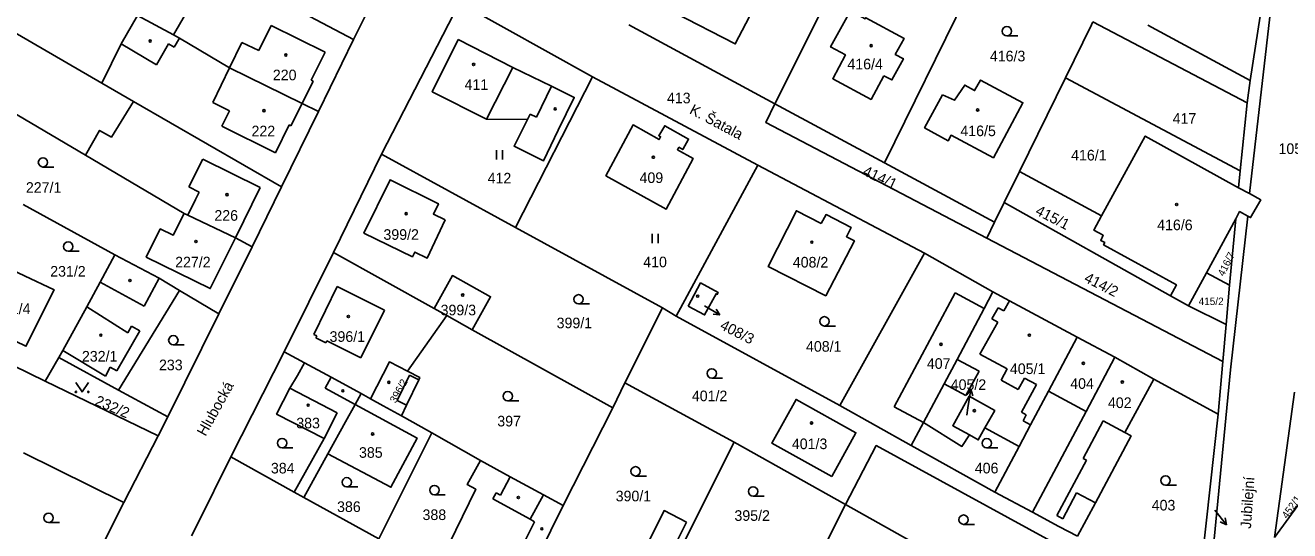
# Model space of a CAD drawing. Extents: x -756746 to -753363, y -1166406 to -1161727.
# Drawn here: x -754463.8 to -754261, y -1162570.3 to -1162489.3 of the extents above; entities that cross this region are included whole.
import ezdxf

# ---------------------------------------------------------------- set-up
doc = ezdxf.new("R2010")
doc.units = 0
for name, color, linetype in [('Hranice parcel', 7, 'Continuous'), ('Parcelní čísla', 7, 'Continuous'), ('Pop  PČ popisy', 7, 'Continuous'), ('Vnitřní kresba', 7, 'Continuous'), ('Značky budov', 7, 'Continuous'), ('Značky kultur', 7, 'Continuous')]:
    doc.layers.add(name, color=color, linetype=linetype)

msp = doc.modelspace()

# ---------------------------------------------------------------- linework, layer by layer
at = {"layer": 'Hranice parcel'}
for p, q in [((-754436.83, -1162477.95), (-754411.22, -1162491.55)), ((-754331.36, -1162477.31), (-754343.6, -1162501.84)), ((-754411.22, -1162491.55), (-754405.36, -1162479.81)), ((-754326.05, -1162511.32), (-754310.35, -1162479.42)), ((-754267.38, -1162498.13), (-754264.71, -1162480.85)), ((-754406.7, -1162509.92), (-754394.18, -1162485.67)), ((-754372.89, -1162497.5), (-754394.18, -1162485.67)), ((-754470.36, -1162487.66), (-754451.55, -1162498.53)), ((-754343.6, -1162501.84), (-754367.03, -1162489.2)), ((-754267.86, -1162501.68), (-754292.62, -1162488.71)), ((-754267.38, -1162498.13), (-754283.8, -1162489.21)), ((-754416.81, -1162503.08), (-754411.22, -1162491.55)), ((-754475.4, -1162497.58), (-754454.17, -1162510.07)), ((-754451.55, -1162498.53), (-754446.49, -1162501.45)), ((-754372.89, -1162497.5), (-754385.23, -1162521.66)), ((-754346.36, -1162511.68), (-754372.89, -1162497.5)), ((-754297.01, -1162497.67), (-754304.39, -1162512.7)), ((-754268.99, -1162512.6), (-754297.01, -1162497.67)), ((-754267.86, -1162501.68), (-754267.38, -1162498.13)), ((-754446.49, -1162501.45), (-754422.76, -1162515.16)), ((-754326.05, -1162511.32), (-754343.6, -1162501.84)), ((-754268.99, -1162512.6), (-754267.86, -1162501.68)), ((-754422.76, -1162515.16), (-754416.81, -1162503.08)), ((-754454.17, -1162510.07), (-754438.37, -1162519.41)), ((-754414.39, -1162525.71), (-754406.7, -1162509.92)), ((-754385.23, -1162521.66), (-754406.7, -1162509.92)), ((-754346.36, -1162511.68), (-754359.43, -1162535.91)), ((-754319.64, -1162525.8), (-754346.36, -1162511.68)), ((-754308.38, -1162520.84), (-754326.05, -1162511.32)), ((-754304.39, -1162512.7), (-754306.83, -1162517.69)), ((-754291.23, -1162519.82), (-754304.39, -1162512.7)), ((-754269.24, -1162515.3), (-754268.99, -1162512.6)), ((-754427.47, -1162524.75), (-754422.76, -1162515.16)), ((-754267.51, -1162516.25), (-754269.24, -1162515.3)), ((-754464.2, -1162518), (-754449.46, -1162526.06)), ((-754306.83, -1162517.69), (-754308.38, -1162520.84)), ((-754280.18, -1162532.62), (-754306.83, -1162517.69)), ((-754309.62, -1162523.36), (-754308.38, -1162520.84)), ((-754274.41, -1162528.92), (-754269.69, -1162520.26)), ((-754270.68, -1162530.94), (-754269.69, -1162520.26)), ((-754361.66, -1162534.54), (-754385.23, -1162521.66)), ((-754432.78, -1162535.52), (-754427.47, -1162524.75)), ((-754430.12, -1162523.32), (-754427.47, -1162524.75)), ((-754271.75, -1162543.15), (-754309.62, -1162523.36)), ((-754414.39, -1162525.71), (-754422.35, -1162541.62)), ((-754398.27, -1162534.66), (-754414.39, -1162525.71)), ((-754319.64, -1162525.8), (-754333.2, -1162550.19)), ((-754308.64, -1162531.99), (-754319.64, -1162525.8)), ((-754274.41, -1162528.92), (-754277.29, -1162534.22)), ((-754270.68, -1162530.94), (-754274.41, -1162528.92)), ((-754271.23, -1162537.21), (-754270.68, -1162530.94)), ((-754448.88, -1162547.74), (-754439.12, -1162531.75)), ((-754439.12, -1162531.75), (-754432.78, -1162535.52)), ((-754277.29, -1162534.22), (-754280.18, -1162532.62)), ((-754396.24, -1162535.79), (-754398.27, -1162534.66)), ((-754367.66, -1162546.58), (-754361.66, -1162534.54)), ((-754361.66, -1162534.54), (-754359.43, -1162535.91)), ((-754271.23, -1162537.21), (-754277.29, -1162534.22)), ((-754432.78, -1162535.52), (-754440.99, -1162552.04)), ((-754402.55, -1162544.72), (-754396.24, -1162535.79)), ((-754392.15, -1162538.06), (-754396.24, -1162535.79)), ((-754359.43, -1162535.91), (-754333.2, -1162550.19)), ((-754369.63, -1162550.57), (-754392.15, -1162538.06)), ((-754271.75, -1162543.15), (-754271.23, -1162537.21)), ((-754474.78, -1162539.44), (-754460.65, -1162546.32)), ((-754289.08, -1162542.49), (-754295.12, -1162539.26)), ((-754460.65, -1162546.32), (-754458.47, -1162542.51)), ((-754458.47, -1162542.51), (-754448.88, -1162547.74)), ((-754422.35, -1162541.62), (-754430.88, -1162558.45)), ((-754419.08, -1162543.38), (-754422.35, -1162541.62)), ((-754282.84, -1162545.99), (-754289.08, -1162542.49)), ((-754272.5, -1162551.59), (-754271.75, -1162543.15)), ((-754442.51, -1162555.08), (-754460.65, -1162546.32)), ((-754367.66, -1162546.58), (-754369.63, -1162550.57)), ((-754350.13, -1162556.07), (-754367.66, -1162546.58)), ((-754272.5, -1162551.59), (-754282.84, -1162545.99)), ((-754440.99, -1162552.04), (-754448.88, -1162547.74)), ((-754410.93, -1162550.06), (-754409.97, -1162548.29)), ((-754408.46, -1162549.13), (-754409.97, -1162548.29)), ((-754263.48, -1162571.37), (-754260.26, -1162548.08)), ((-754369.63, -1162550.57), (-754377.56, -1162566.27)), ((-754333.2, -1162550.19), (-754321.73, -1162556.63)), ((-754440.99, -1162552.04), (-754442.51, -1162555.08)), ((-754319.77, -1162552.96), (-754321.73, -1162556.63)), ((-754275.78, -1162581.52), (-754272.5, -1162551.59)), ((-754448.02, -1162565.75), (-754442.51, -1162555.08)), ((-754407.16, -1162571.61), (-754398.63, -1162554.58)), ((-754390.81, -1162559.03), (-754398.63, -1162554.58)), ((-754304.44, -1162556.77), (-754309.92, -1162553.8)), ((-754358.4, -1162572.51), (-754350.13, -1162556.07)), ((-754332.3, -1162566.1), (-754350.13, -1162556.07)), ((-754321.73, -1162556.63), (-754308.34, -1162564.09)), ((-754304.44, -1162556.77), (-754308.34, -1162564.09)), ((-754464.13, -1162557.82), (-754448.02, -1162565.75)), ((-754430.88, -1162558.45), (-754420.73, -1162564.1)), ((-754419.19, -1162564.95), (-754415.33, -1162557.97)), ((-754420.73, -1162564.1), (-754419.19, -1162564.95)), ((-754419.19, -1162564.95), (-754407.16, -1162571.61)), ((-754308.34, -1162564.09), (-754302.29, -1162567.33)), ((-754457.71, -1162584.98), (-754448.02, -1162565.75)), ((-754337.08, -1162575.61), (-754332.3, -1162566.1)), ((-754332.3, -1162566.1), (-754305.67, -1162580.96))]:
    msp.add_line(p, q, dxfattribs=at)
for points in [[(-754290.09, -1162362.31), (-754267.88, -1162391.3), (-754262.81, -1162400.75), (-754259.75, -1162410.2), (-754257.7, -1162422.99), (-754257.81, -1162429.31), (-754259.45, -1162446.51), (-754267.51, -1162516.25)], [(-754359.75, -1162487.19), (-754355.47, -1162478.93), (-754346.94, -1162483.34), (-754347.22, -1162483.88), (-754345.98, -1162484.52), (-754349.98, -1162492.25), (-754359.75, -1162487.19)], [(-754445.84, -1162487.68), (-754448.45, -1162492.24), (-754451.55, -1162498.53)], [(-754445.84, -1162487.68), (-754440.05, -1162490.78), (-754439.13, -1162491.32), (-754431.07, -1162496.07), (-754419.46, -1162501.79), (-754416.81, -1162503.08)], [(-754326.12, -1162497.34), (-754328.18, -1162501.13), (-754334.32, -1162497.83), (-754332.29, -1162494.01), (-754334.69, -1162492.71), (-754331.51, -1162486.92), (-754329.15, -1162488.22), (-754329.05, -1162488.04), (-754322.9, -1162491.35), (-754324.3, -1162493.92), (-754323, -1162494.63), (-754324.85, -1162498.02), (-754326.12, -1162497.34)], [(-754297.01, -1162497.67), (-754292.84, -1162489.17), (-754292.62, -1162488.71)], [(-754394.42, -1162491.52), (-754398.56, -1162499.9), (-754389.88, -1162504.32), (-754383.28, -1162504.35), (-754385.45, -1162508.66), (-754380.71, -1162510.98), (-754378.37, -1162506.06), (-754375.8, -1162500.81), (-754379.44, -1162499.03), (-754385.63, -1162496), (-754394.42, -1162491.52)], [(-754316.75, -1162500.41), (-754314.8, -1162501.27), (-754313.17, -1162498.83), (-754311.57, -1162499.72), (-754310.61, -1162498.05), (-754303.84, -1162501.66), (-754308.56, -1162510.5), (-754315.34, -1162506.88), (-754315.81, -1162507.76), (-754319.61, -1162505.68), (-754316.75, -1162500.41)], [(-754454.17, -1162510.07), (-754451.92, -1162506.11), (-754450.04, -1162507.18), (-754446.49, -1162501.45)], [(-754309.62, -1162523.36), (-754345.04, -1162504.85), (-754343.6, -1162501.84)], [(-754359.03, -1162508.81), (-754358.38, -1162509.17), (-754357.45, -1162507.5), (-754361.29, -1162505.36), (-754362.25, -1162506.96), (-754361.96, -1162507.12), (-754362.2, -1162507.57), (-754366.37, -1162505.24), (-754370.71, -1162513.38), (-754361.07, -1162518.75), (-754356.73, -1162510.6), (-754359.25, -1162509.2), (-754359.03, -1162508.81)], [(-754291.23, -1162519.82), (-754284.2, -1162507.03), (-754269.24, -1162515.3)], [(-754396.52, -1162520.44), (-754399.39, -1162526.61), (-754401.39, -1162525.63), (-754401.74, -1162526.36), (-754409.54, -1162522.57), (-754405.34, -1162514.02), (-754397.57, -1162517.87), (-754398.38, -1162519.53), (-754396.52, -1162520.44)], [(-754267.51, -1162516.25), (-754265.69, -1162517.26), (-754267.32, -1162520.09), (-754267.75, -1162519.86)], [(-754430.12, -1162523.32), (-754434.17, -1162531.48), (-754444.44, -1162526.42), (-754442.21, -1162521.89), (-754440.14, -1162522.91), (-754438.37, -1162519.41)], [(-754438.37, -1162519.41), (-754437.79, -1162519.7), (-754430.12, -1162523.32)], [(-754336.17, -1162521.05), (-754335.41, -1162519.6), (-754331.37, -1162521.69), (-754332.14, -1162523.15), (-754330.85, -1162523.82), (-754335.46, -1162532.63), (-754344.71, -1162527.92), (-754340.16, -1162518.98), (-754336.17, -1162521.05)], [(-754280.18, -1162532.62), (-754279.22, -1162530.87), (-754290.89, -1162524.44), (-754290.7, -1162524.09), (-754291.34, -1162523.76), (-754290.97, -1162522.91), (-754292.47, -1162522.08), (-754291.23, -1162519.82)], [(-754267.75, -1162519.86), (-754270.54, -1162544.47), (-754274.75, -1162588.26)], [(-754269.69, -1162520.26), (-754269.08, -1162519.13), (-754267.75, -1162519.86)], [(-754458.47, -1162542.51), (-754457.82, -1162541.39), (-754454, -1162534.38), (-754451.85, -1162530.44), (-754449.46, -1162526.06)], [(-754449.46, -1162526.06), (-754442.4, -1162529.81), (-754439.12, -1162531.75)], [(-754468.81, -1162527.18), (-754459.24, -1162531.65), (-754463.74, -1162540.72), (-754473.24, -1162536.16)], [(-754398.27, -1162534.66), (-754395.34, -1162529.39), (-754389.21, -1162532.77), (-754392.15, -1162538.06)], [(-754357.54, -1162534.27), (-754355.53, -1162530.57), (-754352.7, -1162532.1), (-754352.87, -1162532.41), (-754353.05, -1162532.31), (-754354.88, -1162535.7), (-754357.54, -1162534.27)], [(-754319.77, -1162552.96), (-754316.46, -1162546.75), (-754314.39, -1162542.86), (-754310.03, -1162534.67), (-754308.64, -1162531.99)], [(-754308.64, -1162531.99), (-754305.98, -1162533.41), (-754295.12, -1162539.26)], [(-754295.12, -1162539.26), (-754299.72, -1162547.92), (-754302.59, -1162553.3), (-754304.44, -1162556.77)], [(-754408.46, -1162549.13), (-754405.45, -1162543.23), (-754402.55, -1162544.72)], [(-754289.08, -1162542.49), (-754293.7, -1162551.18), (-754302.29, -1162567.33)], [(-754419.08, -1162543.38), (-754420.17, -1162545.43), (-754421.39, -1162547.46), (-754423.55, -1162551.58), (-754415.9, -1162555.49), (-754420.73, -1162564.1)], [(-754409.97, -1162548.29), (-754414.81, -1162545.69), (-754419.08, -1162543.38)], [(-754403.51, -1162551.87), (-754402.68, -1162550.15), (-754400.75, -1162546.08), (-754400.58, -1162545.73), (-754402.55, -1162544.72)], [(-754295.08, -1162571.19), (-754292.21, -1162565.83), (-754286.48, -1162555.09), (-754287.49, -1162554.54), (-754282.84, -1162545.99)], [(-754403.51, -1162551.87), (-754406.42, -1162550.26), (-754408.46, -1162549.13)], [(-754334.5, -1162561.61), (-754344.12, -1162556.23), (-754340.22, -1162549.24), (-754330.62, -1162554.59), (-754334.5, -1162561.61)], [(-754312.41, -1162554.94), (-754315.08, -1162553.45), (-754312.46, -1162548.74), (-754308.36, -1162551.02), (-754309.92, -1162553.8)], [(-754415.33, -1162557.97), (-754412.48, -1162552.82), (-754410.93, -1162550.06)], [(-754415.33, -1162557.97), (-754405.2, -1162563.32), (-754401.01, -1162555.44), (-754410.93, -1162550.06)], [(-754398.63, -1162554.58), (-754400.37, -1162553.62), (-754403.51, -1162551.87)], [(-754312.41, -1162554.94), (-754313.62, -1162556.78), (-754319.77, -1162552.96)], [(-754263.48, -1162571.37), (-754252.85, -1162556.79), (-754251.75, -1162557.24), (-754249.86, -1162553.07), (-754250.66, -1162552.77)], [(-754309.92, -1162553.8), (-754311, -1162555.73), (-754312.41, -1162554.94)], [(-754296.01, -1162573.8), (-754327.35, -1162556.63), (-754332.3, -1162566.1)], [(-754437.17, -1162571.13), (-754436.26, -1162569.35), (-754430.88, -1162558.45)], [(-754390.81, -1162559.03), (-754392.99, -1162562.86), (-754391.6, -1162563.65), (-754398.01, -1162576.78)], [(-754377.56, -1162566.27), (-754380.72, -1162564.56), (-754386.06, -1162561.67), (-754390.81, -1162559.03)], [(-754385.88, -1162582.99), (-754382.33, -1162575.85), (-754382.02, -1162575.24), (-754379.55, -1162570.26), (-754377.56, -1162566.27)], [(-754357.77, -1162568.9), (-754360.92, -1162575.24), (-754364.55, -1162573.43), (-754361.38, -1162567.07), (-754357.77, -1162568.9)], [(-754302.29, -1162567.33), (-754298.08, -1162569.59), (-754295.08, -1162571.19)]]:
    msp.add_lwpolyline(points, dxfattribs=at)
at = {"layer": 'Pop  PČ popisy'}
for p, q in [((-754354.89, -1162534.22), (-754352.47, -1162535.67)), ((-754352.47, -1162535.67), (-754353.04, -1162534.78)), ((-754352.47, -1162535.67), (-754353.52, -1162535.59)), ((-754312.2, -1162547.62), (-754312.85, -1162548.53)), ((-754312.67, -1162550.58), (-754312.2, -1162547.62)), ((-754312.2, -1162547.62), (-754311.86, -1162548.68)), ((-754312.85, -1162551.74), (-754312.67, -1162550.58)), ((-754273.05, -1162567), (-754271.16, -1162569.33)), ((-754271.16, -1162569.33), (-754272.18, -1162568.87)), ((-754271.16, -1162569.33), (-754271.4, -1162568.24))]:
    msp.add_line(p, q, dxfattribs=at)
at = {"layer": 'Vnitřní kresba'}
for p, q in [((-754440.05, -1162490.78), (-754438.15, -1162487.48)), ((-754424.42, -1162489.3), (-754426.38, -1162493.32)), ((-754415.77, -1162493.57), (-754424.42, -1162489.3)), ((-754448.45, -1162492.24), (-754442.82, -1162495.57)), ((-754442.82, -1162495.57), (-754440.9, -1162492.24)), ((-754440.9, -1162492.24), (-754439.98, -1162492.77)), ((-754439.98, -1162492.77), (-754439.13, -1162491.32)), ((-754429.09, -1162492), (-754431.07, -1162496.07)), ((-754426.38, -1162493.32), (-754429.09, -1162492)), ((-754417.98, -1162498.06), (-754415.77, -1162493.57)), ((-754431.07, -1162496.07), (-754433.76, -1162501.63)), ((-754389.88, -1162504.32), (-754385.63, -1162496)), ((-754419.46, -1162501.79), (-754417.69, -1162498.21)), ((-754417.69, -1162498.21), (-754417.98, -1162498.06)), ((-754379.44, -1162499.03), (-754381.86, -1162503.97)), ((-754433.76, -1162501.63), (-754431.09, -1162502.96)), ((-754421.23, -1162505.38), (-754419.46, -1162501.79)), ((-754431.09, -1162502.96), (-754432.3, -1162505.44)), ((-754382.87, -1162503.53), (-754383.28, -1162504.35)), ((-754381.86, -1162503.97), (-754382.87, -1162503.53)), ((-754432.3, -1162505.44), (-754423.72, -1162509.68)), ((-754423.72, -1162509.68), (-754421.52, -1162505.23)), ((-754421.52, -1162505.23), (-754421.23, -1162505.38)), ((-754437.62, -1162515.16), (-754435.39, -1162510.71)), ((-754435.39, -1162510.71), (-754426.17, -1162515.25)), ((-754435.97, -1162516), (-754437.62, -1162515.16)), ((-754436.54, -1162517.18), (-754435.97, -1162516)), ((-754426.17, -1162515.25), (-754430.12, -1162523.32)), ((-754437.79, -1162519.7), (-754436.54, -1162517.18)), ((-754451.85, -1162530.44), (-754444.76, -1162534.31)), ((-754444.76, -1162534.31), (-754442.4, -1162529.81)), ((-754413.82, -1162531.13), (-754417.55, -1162538.82)), ((-754406.24, -1162534.93), (-754413.82, -1162531.13)), ((-754324.49, -1162550.45), (-754314.71, -1162532.17)), ((-754314.71, -1162532.17), (-754310.03, -1162534.67)), ((-754447.41, -1162538.55), (-754454, -1162534.38)), ((-754410.03, -1162542.56), (-754406.24, -1162534.93)), ((-754308.8, -1162536.31), (-754307.81, -1162534.53)), ((-754307.81, -1162534.53), (-754306.88, -1162535.04)), ((-754306.88, -1162535.04), (-754305.98, -1162533.41)), ((-754310.72, -1162541.96), (-754307.87, -1162536.83)), ((-754307.87, -1162536.83), (-754308.8, -1162536.31)), ((-754449.16, -1162544.66), (-754445.5, -1162538.26)), ((-754446.82, -1162537.51), (-754447.41, -1162538.55)), ((-754445.5, -1162538.26), (-754446.82, -1162537.51)), ((-754417.55, -1162538.82), (-754417.1, -1162539.04)), ((-754417.1, -1162539.04), (-754417.27, -1162539.38)), ((-754417.27, -1162539.38), (-754415.64, -1162540.19)), ((-754415.64, -1162540.19), (-754415.47, -1162539.85)), ((-754415.47, -1162539.85), (-754410.03, -1162542.56)), ((-754457.82, -1162541.39), (-754451, -1162545.5)), ((-754314.39, -1162542.86), (-754310.87, -1162544.69)), ((-754306.33, -1162544.34), (-754310.72, -1162541.96)), ((-754451, -1162545.5), (-754450.21, -1162544.05)), ((-754450.21, -1162544.05), (-754449.16, -1162544.66)), ((-754310.87, -1162544.69), (-754313.01, -1162548.59)), ((-754307.31, -1162546.14), (-754306.33, -1162544.34)), ((-754414.81, -1162545.69), (-754415.76, -1162547.45)), ((-754404.18, -1162549.43), (-754402.22, -1162545.37)), ((-754402.22, -1162545.37), (-754400.75, -1162546.08)), ((-754313.01, -1162548.59), (-754316.46, -1162546.75)), ((-754304.57, -1162547.63), (-754307.31, -1162546.14)), ((-754303.59, -1162545.82), (-754304.57, -1162547.63)), ((-754304.07, -1162551.31), (-754301.66, -1162546.87)), ((-754301.66, -1162546.87), (-754303.59, -1162545.82)), ((-754421.39, -1162547.46), (-754413.81, -1162551.39)), ((-754415.76, -1162547.45), (-754410.93, -1162550.06)), ((-754293.7, -1162551.18), (-754299.72, -1162547.92)), ((-754402.68, -1162550.15), (-754404.18, -1162549.43)), ((-754319.77, -1162552.96), (-754324.49, -1162550.45)), ((-754303.3, -1162551.72), (-754304.07, -1162551.31)), ((-754413.81, -1162551.39), (-754415.9, -1162555.49)), ((-754303.77, -1162552.67), (-754303.3, -1162551.72)), ((-754302.59, -1162553.3), (-754303.77, -1162552.67)), ((-754294.16, -1162558.7), (-754290.94, -1162552.67)), ((-754290.94, -1162552.67), (-754287.49, -1162554.54)), ((-754298.38, -1162567.86), (-754293.63, -1162558.98)), ((-754293.63, -1162558.98), (-754294.16, -1162558.7)), ((-754387.64, -1162564.59), (-754386.06, -1162561.67)), ((-754388.88, -1162565.19), (-754388.34, -1162564.2)), ((-754382.86, -1162568.46), (-754388.88, -1162565.19)), ((-754388.34, -1162564.2), (-754387.64, -1162564.59)), ((-754382.86, -1162568.46), (-754380.72, -1162564.56)), ((-754295.21, -1162564.22), (-754297.43, -1162568.37)), ((-754292.21, -1162565.83), (-754295.21, -1162564.22)), ((-754384.7, -1162573.91), (-754382.16, -1162568.85)), ((-754382.16, -1162568.85), (-754382.86, -1162568.46)), ((-754297.43, -1162568.37), (-754298.38, -1162567.86))]:
    msp.add_line(p, q, dxfattribs=at)
at = {"layer": 'Značky budov'}
for centre in [(-754443.82, -1162491.78), (-754328.18, -1162492.51), (-754422.05, -1162494.02), (-754391.94, -1162495.53), (-754378.85, -1162502.66), (-754311.09, -1162502.83), (-754425.57, -1162502.95), (-754363.11, -1162510.41), (-754431.48, -1162516.4), (-754279.16, -1162517.99), (-754402.76, -1162519.46), (-754436.48, -1162523.91), (-754337.69, -1162524.02), (-754447.06, -1162530.17), (-754393.68, -1162532.51), (-754355.99, -1162532.68), (-754412.02, -1162535.94), (-754451.74, -1162538.94), (-754302.79, -1162538.94), (-754316.96, -1162540.41), (-754294.13, -1162543.44), (-754405.54, -1162546.51), (-754287.89, -1162546.46), (-754412.92, -1162547.86), (-754418.47, -1162550.17), (-754311.62, -1162551.04), (-754337.73, -1162553.01), (-754408.14, -1162554.78), (-754384.76, -1162564.96), (-754380.99, -1162569.99)]:
    msp.add_circle(centre, 0.175, dxfattribs=at)
at = {"layer": 'Značky kultur'}
for p, q in [((-754306.4, -1162490.95), (-754304.65, -1162490.95)), ((-754388.28, -1162510.76), (-754388.28, -1162509.26)), ((-754387.28, -1162510.76), (-754387.28, -1162509.26)), ((-754461.01, -1162511.98), (-754459.26, -1162511.98)), ((-754363.31, -1162524.21), (-754363.31, -1162522.71)), ((-754362.31, -1162524.21), (-754362.31, -1162522.71)), ((-754456.95, -1162525.49), (-754455.2, -1162525.49)), ((-754375.11, -1162533.94), (-754373.36, -1162533.94)), ((-754335.66, -1162537.47), (-754333.91, -1162537.47)), ((-754440.1, -1162540.5), (-754438.35, -1162540.5)), ((-754353.74, -1162545.83), (-754351.99, -1162545.83)), ((-754386.46, -1162549.48), (-754384.71, -1162549.48)), ((-754422.66, -1162556.99), (-754420.91, -1162556.99)), ((-754309.62, -1162557.01), (-754307.87, -1162557.01)), ((-754412.28, -1162563.28), (-754410.53, -1162563.28)), ((-754365.96, -1162561.52), (-754364.21, -1162561.52)), ((-754280.94, -1162562.99), (-754279.19, -1162562.99)), ((-754398.23, -1162564.53), (-754396.48, -1162564.53)), ((-754347.1, -1162564.75), (-754345.35, -1162564.75)), ((-754460.11, -1162568.98), (-754458.36, -1162568.98)), ((-754313.35, -1162569.27), (-754311.6, -1162569.27))]:
    msp.add_line(p, q, dxfattribs=at)
msp.add_lwpolyline([(-754455.73, -1162546.54), (-754454.73, -1162548.04), (-754453.73, -1162546.54)], dxfattribs=at)
for centre, radius in [((-754306.4, -1162490.2), 0.75), ((-754461.01, -1162511.23), 0.75), ((-754456.95, -1162524.74), 0.75), ((-754375.11, -1162533.19), 0.75), ((-754335.66, -1162536.72), 0.75), ((-754440.1, -1162539.75), 0.75), ((-754353.74, -1162545.08), 0.75), ((-754455.73, -1162548.04), 0.1), ((-754453.73, -1162548.04), 0.1), ((-754386.46, -1162548.73), 0.75), ((-754422.66, -1162556.24), 0.75), ((-754309.62, -1162556.26), 0.75), ((-754365.96, -1162560.77), 0.75), ((-754412.28, -1162562.53), 0.75), ((-754398.23, -1162563.78), 0.75), ((-754347.1, -1162564), 0.75), ((-754280.94, -1162562.24), 0.75), ((-754460.11, -1162568.23), 0.75), ((-754313.35, -1162568.52), 0.75)]:
    msp.add_circle(centre, radius, dxfattribs=at)

# ---------------------------------------------------------------- texts
at = {"layer": 'Parcelní čísla'}
for s, height, p in [('416/4', 1.7, (-754331.98, -1162496.32)), ('416/3', 1.7, (-754309.13, -1162495.04)), ('220', 1.7, (-754424.14, -1162498.07)), ('411', 1.7, (-754393.39, -1162499.61)), ('413', 1.7, (-754360.93, -1162501.76)), ('417', 1.7, (-754279.81, -1162505.04)), ('222', 1.7, (-754427.56, -1162507.06)), ('416/5', 1.7, (-754313.86, -1162507.03)), ('105/1', 1.7, (-754262.83, -1162509.89)), ('416/1', 1.7, (-754296.1, -1162510.93)), ('227/1', 1.7, (-754463.75, -1162516.11)), ('412', 1.7, (-754389.69, -1162514.61)), ('409', 1.7, (-754365.32, -1162514.54)), ('226', 1.7, (-754433.52, -1162520.59)), ('416/6', 1.7, (-754282.3, -1162522.11)), ('399/2', 1.7, (-754406.4, -1162523.65)), ('227/2', 1.7, (-754439.81, -1162528.07)), ('410', 1.7, (-754364.73, -1162528.05)), ('408/2', 1.7, (-754340.74, -1162528.09)), ('231/2', 1.7, (-754459.85, -1162529.55)), ('415/2', 1.2, (-754275.65, -1162534.11)), ('231/4', 1.7, (-754468.7, -1162535.55)), ('399/3', 1.7, (-754397.23, -1162535.76)), ('399/1', 1.7, (-754378.62, -1162537.83)), ('396/1', 1.7, (-754415.04, -1162540.01)), ('408/1', 1.7, (-754338.62, -1162541.59)), ('232/1', 1.7, (-754454.76, -1162543.17)), ('233', 1.7, (-754442.4, -1162544.56)), ('407', 1.7, (-754319.24, -1162544.34)), ('405/1', 1.7, (-754305.92, -1162545.17)), ('405/2', 1.7, (-754315.41, -1162547.72)), ('404', 1.7, (-754296.24, -1162547.55)), ('401/2', 1.7, (-754356.93, -1162549.53)), ('402', 1.7, (-754290.19, -1162550.62)), ('383', 1.7, (-754420.38, -1162553.88)), ('397', 1.7, (-754388.14, -1162553.57)), ('385', 1.7, (-754410.32, -1162558.6)), ('401/3', 1.7, (-754340.89, -1162557.21)), ('384', 1.7, (-754424.45, -1162561.11)), ('406', 1.7, (-754311.55, -1162561.1)), ('390/1', 1.7, (-754369.15, -1162565.58)), ('403', 1.7, (-754283.17, -1162567.05)), ('386', 1.7, (-754413.84, -1162567.29)), ('388', 1.7, (-754400.13, -1162568.58)), ('395/2', 1.7, (-754350.1, -1162568.71))]:
    msp.add_text(s, height=height, dxfattribs=at).set_placement(p)
for s, height, rotation, p in [('414/1', 1.7, 335, (-754329.67, -1162513.22)), ('415/1', 1.7, 333, (-754301.97, -1162519.52)), ('416/7', 1.2, 63, (-754271.6, -1162529.6)), ('414/2', 1.7, 333, (-754294.15, -1162530.29)), ('408/3', 1.7, 333, (-754352.56, -1162537.88)), ('396/2', 1.2, 61, (-754404.42, -1162549.92)), ('232/2', 1.7, 337, (-754452.82, -1162550.08)), ('452/1', 1.2, 55, (-754261.43, -1162568.47))]:
    msp.add_text(s, height=height, rotation=rotation, dxfattribs=at).set_placement(p)
at = {"layer": 'Pop  PČ popisy'}
for s, rotation, p in [('K. Šatala', 332, (-754357.45, -1162503.32)), ('Hlubocká', 61, (-754434.94, -1162555.26)), ('Jubilejní', 86, (-754267.26, -1162570.01))]:
    msp.add_text(s, height=1.7, rotation=rotation, dxfattribs=at).set_placement(p)

doc.saveas('drawing.dxf')
